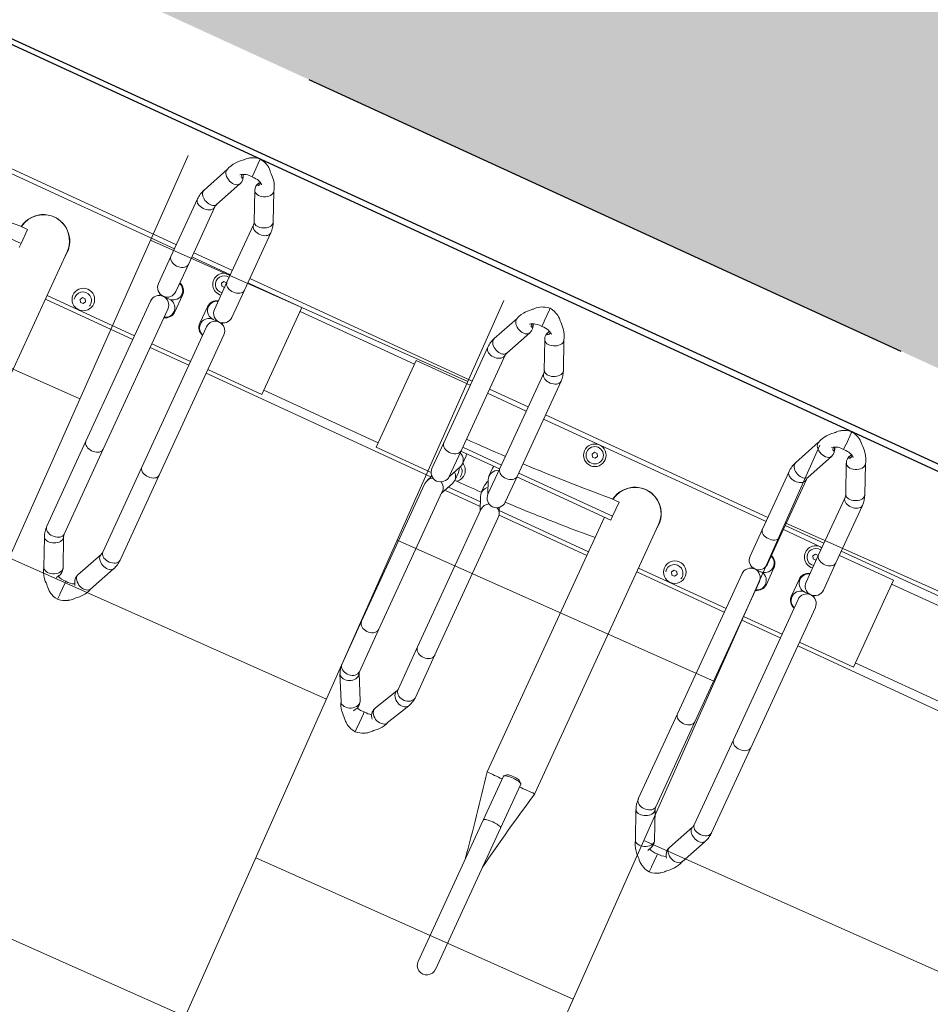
# Model space of a CAD drawing. Header units: metres. Extents: x 134157 to 138734, y 451157 to 455772.
# Tile 873 of 1056: x 136722.8 to 136723.85, y 454288.65 to 454289.78. Entities that reach past the tile are written whole.
import ezdxf

# ---------------------------------------------------------------- set-up
doc = ezdxf.new("R2010")
doc.units = ezdxf.units.M
doc.linetypes.add('HIDDEN__G5', pattern=[1.125, 0.75, -0.375])
doc.layers.add('-DR-alg-hulplijnen', color=210, linetype='Continuous', plot=False)
doc.layers.add('-DR-alg-hulplijnen kantverharding asflast nieuwe fietsstraat', color=7, linetype='Continuous', true_color=0xff9429, plot=False)
doc.layers.add('-DR-nw-gr-arc-beplanting grote vakken', color=7, linetype='Continuous', true_color=0xabceb2)
doc.layers.add('-DR-nw-gr-arc-gras', color=7, linetype='Continuous', true_color=0xb5d5a4)
for name, color, linetype in [('-DR-nw-inr-fietsparkeren Tulip Traverse', 2, 'Continuous'), ('-DR-nw-vh-band 10x20 ob', 2, 'HIDDEN__G5'), ('-DR-nw-vh-kantverharding', 3, 'Continuous'), ('VELOPA-FIG15', 1, 'Continuous'), ('VELOPA-FIG25', 1, 'Continuous')]:
    doc.layers.add(name, color=color, linetype=linetype)
doc.layers.add('-DR-nw-vh-arc-asfalt fietsstraat rood', color=7, linetype='Continuous', lineweight=9, true_color=0xdfbfc7)
doc.layers.add('-DR-nw-vh-arc-tegels 300x300x45', color=253, linetype='Continuous', lineweight=9)
pattern_1 = [(115.335625, (136419.71802, 453326.2367), (-0.223681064, -0.105903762), [0.06, -0.187485]), (205.335625, (136419.71802, 453326.2367), (0.105903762, -0.223681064), [0.06, -0.187485])]

# ---------------------------------------------------------------- blocks, each defined once
blk = doc.blocks.new('Tulip Traverse voetplaat eenzijdig')
at = {"layer": '-DR-alg-hulplijnen', "ltscale": 30}
blk.add_lwpolyline([(3000, -1735), (3000, 190), (0, 190), (0, -1735)], close=True, dxfattribs=at)
at = {"layer": 'VELOPA-FIG15', "color": 252, "linetype": 'Continuous', "lineweight": 9}
for p, q in [((1572.5, 50), (1427.5, 50)), ((2322.5, 50), (2177.5, 50)), ((1572.5, -50), (1427.5, -50)), ((2322.5, -50), (2177.5, -50))]:
    blk.add_line(p, q, dxfattribs=at)
at = {"layer": 'VELOPA-FIG15', "color": 252, "linetype": 'Continuous', "lineweight": 9, "flags": 128}
for points in [[(1288.7, 121.5), (1288.4, 120.9), (1287.6, 119.9), (1286.5, 119.2), (1285.2, 118.6), (1283.6, 118.3), (1281.9, 118.2), (1280.1, 118.4), (1278.2, 118.8), (1276.3, 119.4), (1274.5, 120.2), (1272.9, 121.3), (1271.4, 122.4), (1270.2, 123.7), (1269.2, 125.1), (1268.6, 126.4), (1268.2, 127.8), (1268.2, 129.1), (1268.6, 130.3)], [(1336.3, 121.5), (1336.6, 120.9), (1337.4, 119.9), (1338.5, 119.2), (1339.8, 118.6), (1341.4, 118.3), (1343.1, 118.2), (1344.9, 118.4), (1346.8, 118.8), (1348.7, 119.4), (1350.5, 120.2), (1352.1, 121.3), (1353.6, 122.4), (1354.8, 123.7), (1355.8, 125.1), (1356.4, 126.4), (1356.8, 127.8), (1356.8, 129.1), (1356.4, 130.3)], [(2038.7, 121.5), (2038.4, 120.9), (2037.6, 119.9), (2036.5, 119.2), (2035.2, 118.6), (2033.6, 118.3), (2031.9, 118.2), (2030.1, 118.4), (2028.2, 118.8), (2026.3, 119.4), (2024.5, 120.2), (2022.9, 121.3), (2021.4, 122.4), (2020.2, 123.7), (2019.2, 125.1), (2018.6, 126.4), (2018.2, 127.8), (2018.2, 129.1), (2018.6, 130.3)], [(2086.3, 121.5), (2086.6, 120.9), (2087.4, 119.9), (2088.5, 119.2), (2089.8, 118.6), (2091.4, 118.3), (2093.1, 118.2), (2094.9, 118.4), (2096.8, 118.8), (2098.7, 119.4), (2100.5, 120.2), (2102.1, 121.3), (2103.6, 122.4), (2104.8, 123.7), (2105.8, 125.1), (2106.4, 126.4), (2106.8, 127.8), (2106.8, 129.1), (2106.4, 130.3)], [(1288, 118.1), (1287.8, 116.8), (1287.3, 115.5), (1286.4, 114.4), (1285.3, 113.3), (1283.9, 112.4), (1282.2, 111.7), (1280.4, 111.2), (1278.5, 110.9), (1276.5, 110.9), (1274.6, 111), (1272.7, 111.4), (1270.9, 112.1), (1269.4, 112.9), (1268.1, 113.8), (1267.1, 115), (1266.4, 116.2), (1266, 117.4), (1266, 118.1)], [(1337, 118.1), (1337.2, 116.8), (1337.7, 115.5), (1338.6, 114.4), (1339.7, 113.3), (1341.1, 112.4), (1342.8, 111.7), (1344.6, 111.2), (1346.5, 110.9), (1348.5, 110.9), (1350.4, 111), (1352.3, 111.4), (1354.1, 112.1), (1355.6, 112.9), (1356.9, 113.8), (1357.9, 115), (1358.6, 116.2), (1359, 117.4), (1359, 118.1)], [(1663.7, 106), (1663.4, 105.5), (1662.6, 104.5), (1661.5, 103.7), (1660.2, 103.1), (1658.6, 102.8), (1656.9, 102.7), (1655.1, 102.8), (1653.2, 103.2), (1651.3, 103.8), (1649.5, 104.7), (1647.9, 105.7), (1646.4, 106.9), (1645.2, 108.2), (1644.2, 109.6), (1643.6, 111), (1643.2, 112.4), (1643.2, 113.7), (1643.6, 114.9), (1643.6, 115)], [(1711.3, 106), (1711.6, 105.5), (1712.4, 104.5), (1713.5, 103.7), (1714.8, 103.1), (1716.4, 102.8), (1718.1, 102.7), (1719.9, 102.8), (1721.8, 103.2), (1723.7, 103.8), (1725.5, 104.7), (1727.1, 105.7), (1728.6, 106.9), (1729.8, 108.2), (1730.8, 109.6), (1731.4, 111), (1731.8, 112.4), (1731.8, 113.7), (1731.4, 114.9), (1731.4, 115)], [(2038, 118.1), (2037.8, 116.8), (2037.3, 115.5), (2036.4, 114.4), (2035.3, 113.3), (2033.9, 112.4), (2032.2, 111.7), (2030.4, 111.2), (2028.5, 110.9), (2026.5, 110.9), (2024.6, 111), (2022.7, 111.4), (2020.9, 112.1), (2019.4, 112.9), (2018.1, 113.8), (2017.1, 115), (2016.4, 116.2), (2016, 117.4), (2016, 118.1)], [(2087, 118.1), (2087.2, 116.8), (2087.7, 115.5), (2088.6, 114.4), (2089.7, 113.3), (2091.1, 112.4), (2092.8, 111.7), (2094.6, 111.2), (2096.5, 110.9), (2098.5, 110.9), (2100.4, 111), (2102.3, 111.4), (2104.1, 112.1), (2105.6, 112.9), (2106.9, 113.8), (2107.9, 115), (2108.6, 116.2), (2109, 117.4), (2109, 118.1)], [(1663, 102.9), (1662.8, 101.6), (1662.3, 100.3), (1661.4, 99.1), (1660.3, 98), (1658.9, 97.1), (1657.2, 96.4), (1655.4, 95.8), (1653.5, 95.5), (1651.5, 95.5), (1649.6, 95.7), (1647.7, 96.1), (1645.9, 96.7), (1644.4, 97.5), (1643.1, 98.5), (1642.1, 99.7), (1641.4, 100.9), (1641, 102.2), (1641, 102.9)], [(1712, 102.9), (1712.2, 101.6), (1712.7, 100.3), (1713.6, 99.1), (1714.7, 98), (1716.1, 97.1), (1717.8, 96.4), (1719.6, 95.8), (1721.5, 95.5), (1723.5, 95.5), (1725.4, 95.7), (1727.3, 96.1), (1729.1, 96.7), (1730.6, 97.5), (1731.9, 98.5), (1732.9, 99.7), (1733.6, 100.9), (1734, 102.2), (1734, 102.9)], [(1288, 45.1), (1287.8, 43.9), (1287.3, 42.6), (1286.4, 41.4), (1285.3, 40.4), (1283.9, 39.5), (1282.2, 38.8), (1280.4, 38.3), (1278.5, 38), (1276.5, 37.9), (1274.6, 38.1), (1272.7, 38.5), (1270.9, 39.1), (1269.4, 39.9), (1268.1, 40.9), (1267.1, 42), (1266.4, 43.2), (1266, 44.5), (1266, 45.1)], [(1337, 45.1), (1337.2, 43.9), (1337.7, 42.6), (1338.6, 41.4), (1339.7, 40.4), (1341.1, 39.5), (1342.8, 38.8), (1344.6, 38.3), (1346.5, 38), (1348.5, 37.9), (1350.4, 38.1), (1352.3, 38.5), (1354.1, 39.1), (1355.6, 39.9), (1356.9, 40.9), (1357.9, 42), (1358.6, 43.2), (1359, 44.5), (1359, 45.1)], [(2038, 45.1), (2037.8, 43.9), (2037.3, 42.6), (2036.4, 41.4), (2035.3, 40.4), (2033.9, 39.5), (2032.2, 38.8), (2030.4, 38.3), (2028.5, 38), (2026.5, 37.9), (2024.6, 38.1), (2022.7, 38.5), (2020.9, 39.1), (2019.4, 39.9), (2018.1, 40.9), (2017.1, 42), (2016.4, 43.2), (2016, 44.5), (2016, 45.1)], [(2087, 45.1), (2087.2, 43.9), (2087.7, 42.6), (2088.6, 41.4), (2089.7, 40.4), (2091.1, 39.5), (2092.8, 38.8), (2094.6, 38.3), (2096.5, 38), (2098.5, 37.9), (2100.4, 38.1), (2102.3, 38.5), (2104.1, 39.1), (2105.6, 39.9), (2106.9, 40.9), (2107.9, 42), (2108.6, 43.2), (2109, 44.5), (2109, 45.1)], [(1663, -18.1), (1662.8, -19.4), (1662.3, -20.7), (1661.4, -21.9), (1660.3, -23), (1658.9, -23.9), (1657.2, -24.6), (1655.4, -25.2), (1653.5, -25.5), (1651.5, -25.5), (1649.6, -25.3), (1647.7, -24.9), (1645.9, -24.3), (1644.4, -23.5), (1643.1, -22.5), (1642.1, -21.3), (1641.4, -20.1), (1641, -18.8), (1641, -18.1)], [(1712, -18.1), (1712.2, -19.4), (1712.7, -20.7), (1713.6, -21.9), (1714.7, -23), (1716.1, -23.9), (1717.8, -24.6), (1719.6, -25.2), (1721.5, -25.5), (1723.5, -25.5), (1725.4, -25.3), (1727.3, -24.9), (1729.1, -24.3), (1730.6, -23.5), (1731.9, -22.5), (1732.9, -21.3), (1733.6, -20.1), (1734, -18.8), (1734, -18.1)], [(1288, -189), (1287.8, -190.3), (1287.3, -191.6), (1286.4, -192.7), (1285.3, -193.8), (1283.9, -194.7), (1282.2, -195.4), (1280.4, -196), (1278.5, -196.3), (1276.5, -196.3), (1274.6, -196.1), (1272.7, -195.7), (1270.9, -195.1), (1269.4, -194.3), (1268.1, -193.3), (1267.1, -192.2), (1266.4, -190.9), (1266, -189.6), (1266, -189)], [(1337, -189), (1337.2, -190.3), (1337.7, -191.6), (1338.6, -192.7), (1339.7, -193.8), (1341.1, -194.7), (1342.8, -195.4), (1344.6, -196), (1346.5, -196.3), (1348.5, -196.3), (1350.4, -196.1), (1352.3, -195.7), (1354.1, -195.1), (1355.6, -194.3), (1356.9, -193.3), (1357.9, -192.2), (1358.6, -190.9), (1359, -189.6), (1359, -189)], [(2038, -189), (2037.8, -190.3), (2037.3, -191.6), (2036.4, -192.7), (2035.3, -193.8), (2033.9, -194.7), (2032.2, -195.4), (2030.4, -196), (2028.5, -196.3), (2026.5, -196.3), (2024.6, -196.1), (2022.7, -195.7), (2020.9, -195.1), (2019.4, -194.3), (2018.1, -193.3), (2017.1, -192.2), (2016.4, -190.9), (2016, -189.6), (2016, -189)], [(2087, -189), (2087.2, -190.3), (2087.7, -191.6), (2088.6, -192.7), (2089.7, -193.8), (2091.1, -194.7), (2092.8, -195.4), (2094.6, -196), (2096.5, -196.3), (2098.5, -196.3), (2100.4, -196.1), (2102.3, -195.7), (2104.1, -195.1), (2105.6, -194.3), (2106.9, -193.3), (2107.9, -192.2), (2108.6, -190.9), (2109, -189.6), (2109, -189)], [(1663, -244.2), (1662.8, -245.7), (1662.3, -247.1), (1661.4, -248.5), (1660.3, -249.7), (1658.9, -250.7), (1657.2, -251.6), (1655.4, -252.1), (1653.5, -252.5), (1651.5, -252.5), (1649.6, -252.3), (1647.7, -251.9), (1645.9, -251.2), (1644.4, -250.2), (1643.1, -249.1), (1642.1, -247.8), (1641.4, -246.4), (1641, -244.9), (1641, -244.2)], [(1712, -244.2), (1712.2, -245.7), (1712.7, -247.1), (1713.6, -248.5), (1714.7, -249.7), (1716.1, -250.7), (1717.8, -251.6), (1719.6, -252.1), (1721.5, -252.5), (1723.5, -252.5), (1725.4, -252.3), (1727.3, -251.9), (1729.1, -251.2), (1730.6, -250.2), (1731.9, -249.1), (1732.9, -247.8), (1733.6, -246.4), (1734, -244.9), (1734, -244.2)], [(1288, -296.7), (1287.8, -298.1), (1287.3, -299.3), (1286.4, -300.5), (1285.3, -301.6), (1283.9, -302.5), (1282.2, -303.2), (1280.4, -303.7), (1278.5, -304), (1276.5, -304.1), (1274.6, -303.9), (1272.7, -303.5), (1270.9, -302.9), (1269.4, -302.1), (1268.1, -301.1), (1267.1, -299.9), (1266.4, -298.7), (1266, -297.4), (1266, -296.7)], [(1289.1, -301.9), (1288.9, -303.2), (1288.4, -304.6), (1287.6, -306), (1286.5, -307.3), (1285.2, -308.6), (1283.6, -309.7), (1281.9, -310.6), (1280.1, -311.4), (1278.2, -311.9), (1276.3, -312.1), (1274.5, -312.2), (1272.9, -312), (1271.4, -311.5), (1270.2, -310.8), (1269.2, -309.9), (1268.6, -308.9)], [(1288.7, -300), (1288.9, -300.6), (1289.1, -301.9)], [(1336.3, -300), (1336.1, -300.6), (1335.9, -301.9)], [(1335.9, -301.9), (1336.1, -303.2), (1336.6, -304.6), (1337.4, -306), (1338.5, -307.3), (1339.8, -308.6), (1341.4, -309.7), (1343.1, -310.6), (1344.9, -311.4), (1346.8, -311.9), (1348.7, -312.1), (1350.5, -312.2), (1352.1, -312), (1353.6, -311.5), (1354.8, -310.8), (1355.8, -309.9), (1356.4, -308.9)], [(1337, -296.7), (1337.2, -298.1), (1337.7, -299.3), (1338.6, -300.5), (1339.7, -301.6), (1341.1, -302.5), (1342.8, -303.2), (1344.6, -303.7), (1346.5, -304), (1348.5, -304.1), (1350.4, -303.9), (1352.3, -303.5), (1354.1, -302.9), (1355.6, -302.1), (1356.9, -301.1), (1357.9, -299.9), (1358.6, -298.7), (1359, -297.4), (1359, -296.7)], [(1663, -298.2), (1662.8, -299.7), (1662.3, -301.2), (1661.4, -302.5), (1660.3, -303.7), (1658.9, -304.8), (1657.2, -305.6), (1655.4, -306.2), (1653.5, -306.5), (1651.5, -306.6), (1649.6, -306.4), (1647.7, -305.9), (1645.9, -305.2), (1644.4, -304.3), (1643.1, -303.1), (1642.1, -301.8), (1641.4, -300.4), (1641, -299), (1641, -298.2)], [(1664.1, -302.7), (1663.9, -304.2), (1663.4, -305.8), (1662.6, -307.3), (1661.5, -308.7), (1660.2, -310.1), (1658.6, -311.2), (1656.9, -312.2), (1655.1, -312.9), (1653.2, -313.4), (1651.3, -313.6), (1649.5, -313.5), (1647.9, -313.1), (1646.4, -312.5), (1645.2, -311.6), (1644.2, -310.6), (1643.8, -309.9)], [(1663.5, -300), (1663.9, -301.2), (1664.1, -302.7)], [(1711.5, -300), (1711.1, -301.2), (1710.9, -302.7)], [(1710.9, -302.7), (1711.1, -304.2), (1711.6, -305.8), (1712.4, -307.3), (1713.5, -308.7), (1714.8, -310.1), (1716.4, -311.2), (1718.1, -312.2), (1719.9, -312.9), (1721.8, -313.4), (1723.7, -313.6), (1725.5, -313.5), (1727.1, -313.1), (1728.6, -312.5), (1729.8, -311.6), (1730.8, -310.6), (1731.2, -309.9)], [(1712, -298.2), (1712.2, -299.7), (1712.7, -301.2), (1713.6, -302.5), (1714.7, -303.7), (1716.1, -304.8), (1717.8, -305.6), (1719.6, -306.2), (1721.5, -306.5), (1723.5, -306.6), (1725.4, -306.4), (1727.3, -305.9), (1729.1, -305.2), (1730.6, -304.3), (1731.9, -303.1), (1732.9, -301.8), (1733.6, -300.4), (1734, -299), (1734, -298.2)], [(2038, -296.7), (2037.8, -298.1), (2037.3, -299.3), (2036.4, -300.5), (2035.3, -301.6), (2033.9, -302.5), (2032.2, -303.2), (2030.4, -303.7), (2028.5, -304), (2026.5, -304.1), (2024.6, -303.9), (2022.7, -303.5), (2020.9, -302.9), (2019.4, -302.1), (2018.1, -301.1), (2017.1, -299.9), (2016.4, -298.7), (2016, -297.4), (2016, -296.7)], [(2039.1, -301.9), (2038.9, -303.2), (2038.4, -304.6), (2037.6, -306), (2036.5, -307.3), (2035.2, -308.6), (2033.6, -309.7), (2031.9, -310.6), (2030.1, -311.4), (2028.2, -311.9), (2026.3, -312.1), (2024.5, -312.2), (2022.9, -312), (2021.4, -311.5), (2020.2, -310.8), (2019.2, -309.9), (2018.6, -308.9)], [(2038.7, -300), (2038.9, -300.6), (2039.1, -301.9)], [(2086.3, -300), (2086.1, -300.6), (2085.9, -301.9)], [(2085.9, -301.9), (2086.1, -303.2), (2086.6, -304.6), (2087.4, -306), (2088.5, -307.3), (2089.8, -308.6), (2091.4, -309.7), (2093.1, -310.6), (2094.9, -311.4), (2096.8, -311.9), (2098.7, -312.1), (2100.5, -312.2), (2102.1, -312), (2103.6, -311.5), (2104.8, -310.8), (2105.8, -309.9), (2106.4, -308.9)], [(2087, -296.7), (2087.2, -298.1), (2087.7, -299.3), (2088.6, -300.5), (2089.7, -301.6), (2091.1, -302.5), (2092.8, -303.2), (2094.6, -303.7), (2096.5, -304), (2098.5, -304.1), (2100.4, -303.9), (2102.3, -303.5), (2104.1, -302.9), (2105.6, -302.1), (2106.9, -301.1), (2107.9, -299.9), (2108.6, -298.7), (2109, -297.4), (2109, -296.7)], [(1875, -390.9), (1873, -391), (1871.1, -391.1), (1869.4, -391.3), (1867.8, -391.6), (1866.4, -391.9), (1865.3, -392.3), (1864.5, -392.8), (1864.1, -393.2), (1864, -393.6)], [(1886, -393.6), (1885.9, -393.2), (1885.5, -392.8), (1884.7, -392.3), (1883.6, -391.9), (1882.2, -391.6), (1880.6, -391.3), (1878.9, -391.1), (1877, -391), (1875, -390.9)]]:
    blk.add_lwpolyline(points, dxfattribs=at)
at = {"layer": 'VELOPA-FIG25', "color": 252, "linetype": 'Continuous', "lineweight": 9}
for p, q in [((1312.5, 188.4), (1312.5, 190)), ((1312.5, 188), (1312.5, 188.4)), ((1312.5, 174), (1312.5, 188)), ((2062.5, 188.4), (2062.5, 190)), ((2062.5, 188), (2062.5, 188.4)), ((2062.5, 174), (2062.5, 188)), ((1312.5, 174), (1312.5, 173.7)), ((1312.5, 173.7), (1312.5, 167.5)), ((1687.5, 172), (1687.5, 173.7)), ((1687.5, 171.6), (1687.5, 172)), ((1687.5, 157.2), (1687.5, 171.6)), ((2062.5, 174), (2062.5, 173.7)), ((2062.5, 173.7), (2062.5, 167.5)), ((1282.8, 163), (1268.6, 130.3)), ((1356.4, 130.3), (1342.2, 163)), ((2032.8, 163), (2018.6, 130.3)), ((2106.4, 130.3), (2092.2, 163)), ((1288.7, 121.5), (1303.1, 154.4)), ((1321.9, 154.4), (1336.3, 121.5)), ((1687.5, 157.2), (1687.5, 156.9)), ((1687.5, 156.9), (1687.5, 150.7)), ((2038.7, 121.5), (2053.1, 154.4)), ((2071.9, 154.4), (2086.3, 121.5)), ((1657.9, 147), (1643.6, 115)), ((1663.7, 106), (1678, 138.2)), ((1697, 138.2), (1711.3, 106)), ((1731.4, 115), (1717.1, 147)), ((1266, 118.1), (1266, 45.1)), ((1288, 45.1), (1288, 118.1)), ((1337, 118.1), (1337, 45.1)), ((1359, 45.1), (1359, 118.1)), ((2016, 118.1), (2016, 45.1)), ((2038, 45.1), (2038, 118.1)), ((2087, 118.1), (2087, 45.1)), ((2109, 45.1), (2109, 118.1)), ((1641, 102.9), (1641, -18.1)), ((1663, -18.1), (1663, 102.9)), ((1712, 102.9), (1712, -18.1)), ((1734, -18.1), (1734, 102.9)), ((1266, 60), (984, 60)), ((1337, 60), (1288, 60)), ((1641, 60), (1359, 60)), ((1712, 60), (1663, 60)), ((2016, 60), (1734, 60)), ((2087, 60), (2038, 60)), ((2391, 60), (2109, 60)), ((1266, 54.7), (984, 54.7)), ((1337, 54.7), (1288, 54.7)), ((1427.5, 54.7), (1359, 54.7)), ((1427.5, -55.3), (1427.5, 54.7)), ((1641, 54.7), (1572.5, 54.7)), ((1572.5, 54.7), (1572.5, -55.3)), ((1712, 54.7), (1663, 54.7)), ((2016, 54.7), (1734, 54.7)), ((2087, 54.7), (2038, 54.7)), ((2177.5, 54.7), (2109, 54.7)), ((2177.5, -55.3), (2177.5, 54.7)), ((1266, 45.1), (1266, 10.8)), ((1288, 10.8), (1288, 45.1)), ((1331.5, 41.5), (1333.3, 44.5)), ((1333.3, 38.5), (1331.5, 41.5)), ((1333.3, 44.5), (1336.7, 44.5)), ((1336.7, 38.5), (1333.3, 38.5)), ((1336.7, 44.5), (1337, 44)), ((1337, 39), (1336.7, 38.5)), ((1337, 45.1), (1337, 10.8)), ((1359, 10.8), (1359, 45.1)), ((1801.5, 41.5), (1803.3, 44.5)), ((1803.3, 38.5), (1801.5, 41.5)), ((1803.3, 44.5), (1806.7, 44.5)), ((1806.7, 38.5), (1803.3, 38.5)), ((1806.7, 44.5), (1808.5, 41.5)), ((1808.5, 41.5), (1806.7, 38.5)), ((2016, 45.1), (2016, 10.8)), ((2038, 10.8), (2038, 45.1)), ((2081.5, 41.5), (2083.3, 44.5)), ((2083.3, 38.5), (2081.5, 41.5)), ((2083.3, 44.5), (2086.7, 44.5)), ((2086.7, 38.5), (2083.3, 38.5)), ((2086.7, 44.5), (2087, 44)), ((2087, 39), (2086.7, 38.5)), ((2087, 45.1), (2087, 10.8)), ((2109, 10.8), (2109, 45.1)), ((1093, 4.2), (1103, 4.2)), ((1103, -13.7), (1103, 4.2)), ((1272.7, 0.6), (1272.7, -1.1)), ((1296.7, -10.8), (1296.7, 10.2)), ((1328.3, 10.2), (1328.3, -10.8)), ((1352.3, -1.1), (1352.3, 0.6)), ((1843, 4.2), (1853, 4.2)), ((1853, -13.7), (1853, 4.2)), ((2022.7, 0.6), (2022.7, -1.1)), ((2046.6, -10.8), (2046.6, 10.2)), ((2078.4, 10.2), (2078.4, -10.8)), ((2102.3, -1.1), (2102.3, 0.6)), ((1155.1, -341.2), (1155.1, -0.1)), ((1266, -11.3), (1266, -189)), ((1277, -0.3), (1284.5, -0.3)), ((1284.7, -0.3), (1284.5, -0.3)), ((1288, -189), (1288, -11.3)), ((1337, -11.3), (1337, -189)), ((1340.5, -0.3), (1340.3, -0.3)), ((1340.5, -0.3), (1348, -0.3)), ((1359, -189), (1359, -11.3)), ((1905.1, -341.2), (1905.1, -0.1)), ((2016, -11.3), (2016, -189)), ((2027, -0.3), (2034.5, -0.3)), ((2034.7, -0.3), (2034.5, -0.3)), ((2038, -189), (2038, -11.3)), ((2087, -11.3), (2087, -189)), ((2090.5, -0.3), (2090.3, -0.3)), ((2090.5, -0.3), (2098, -0.3)), ((2109, -189), (2109, -11.3)), ((984, -13.7), (1103, -13.7)), ((1103, -13.7), (1103, -18.6)), ((1641, -18.1), (1641, -50.6)), ((1663, -13.7), (1712, -13.7)), ((1663, -50.6), (1663, -18.1)), ((1663, -18.6), (1712, -18.6)), ((1670.7, -31.3), (1670.7, -21.2)), ((1704.3, -21.2), (1704.3, -31.3)), ((1712, -18.1), (1712, -50.6)), ((1734, -13.7), (1853, -13.7)), ((1734, -50.6), (1734, -18.1)), ((1734, -18.6), (1853, -18.6)), ((1844.9, -18.6), (1844.9, -341.1)), ((1853, -13.7), (1853, -18.6)), ((1191.5, -43.5), (1193.3, -40.5)), ((1193.3, -46.5), (1191.5, -43.5)), ((1193.3, -40.5), (1196.7, -40.5)), ((1196.7, -40.5), (1198.5, -43.5)), ((1198.5, -43.5), (1196.7, -46.5)), ((1663, -51.2), (1669.8, -35.5)), ((1670.7, -52.2), (1670.7, -42.1)), ((1704.3, -42.1), (1704.3, -52.2)), ((1705.2, -35.5), (1712, -51.2)), ((1844.9, -44.5), (1843, -44.5)), ((1941.5, -43.5), (1943.3, -40.5)), ((1943.3, -46.5), (1941.5, -43.5)), ((1943.3, -40.5), (1946.7, -40.5)), ((1946.7, -40.5), (1948.5, -43.5)), ((1948.5, -43.5), (1946.7, -46.5)), ((1155.1, -55.3), (1266, -55.3)), ((1196.7, -46.5), (1193.3, -46.5)), ((1288, -55.3), (1337, -55.3)), ((1359, -55.3), (1427.5, -55.3)), ((1572.5, -55.3), (1642, -55.3)), ((1663, -72.1), (1669.8, -56.4)), ((1705.2, -56.4), (1712, -72.1)), ((1905.1, -55.3), (2016, -55.3)), ((1946.7, -46.5), (1943.3, -46.5)), ((2038, -55.3), (2087, -55.3)), ((2109, -55.3), (2177.5, -55.3)), ((1266, -60), (1155.1, -60)), ((1337, -60), (1288, -60)), ((1644, -60), (1359, -60)), ((1644.8, -58.9), (1641.9, -65.6)), ((1709.9, -67.3), (1665.1, -67.3)), ((1707.8, -62.4), (1667.2, -62.4)), ((1733.1, -65.6), (1730.2, -58.9)), ((1844.9, -62.4), (1731.7, -62.4)), ((1844.9, -67.3), (1733.7, -67.3)), ((2016, -60), (1905.1, -60)), ((2087, -60), (2038, -60)), ((2394, -60), (2109, -60)), ((1641, -69.9), (1641, -244.2)), ((1663, -244.2), (1663, -69.9)), ((1712, -69.9), (1712, -244.2)), ((1734, -244.2), (1734, -69.9)), ((1266, -189), (1266, -296.7)), ((1288, -296.7), (1288, -189)), ((1337, -189), (1337, -296.7)), ((1359, -296.7), (1359, -189)), ((2016, -189), (2016, -296.7)), ((2038, -296.7), (2038, -189)), ((2087, -189), (2087, -296.7)), ((2109, -296.7), (2109, -189)), ((1641, -244.2), (1641, -298.2)), ((1663, -298.2), (1663, -244.2)), ((1712, -244.2), (1712, -298.2)), ((1734, -298.2), (1734, -244.2)), ((1303.1, -332.4), (1288.7, -300)), ((1336.3, -300), (1321.9, -332.4)), ((1677.8, -328.3), (1663.5, -300)), ((1711.5, -300), (1697.2, -328.3)), ((2053.1, -332.4), (2038.7, -300)), ((2086.3, -300), (2071.9, -332.4)), ((1268.6, -308.9), (1282.9, -341.3)), ((1342.1, -341.3), (1356.4, -308.9)), ((1643.8, -309.9), (1658.2, -338.2)), ((1716.8, -338.2), (1731.2, -309.9)), ((2018.6, -308.9), (2032.9, -341.3)), ((2092.1, -341.3), (2106.4, -308.9)), ((1678.1, -329), (1677.9, -328.4)), ((1697.1, -328.4), (1696.9, -329.1)), ((1303.2, -332.7), (1303.1, -332.4)), ((1321.9, -332.4), (1321.8, -332.7)), ((1687.5, -339.9), (1687.5, -337.9)), ((1687.5, -339.9), (1687.5, -340.3)), ((1864, -338.1), (1864, -393.6)), ((1866.8, -335.1), (1864.3, -337.4)), ((1885.7, -337.4), (1883.2, -335.1)), ((1886, -393.6), (1886, -338.1)), ((2053.2, -332.7), (2053.1, -332.4)), ((2071.9, -332.4), (2071.8, -332.7)), ((1312.5, -346.7), (1312.5, -345)), ((1312.5, -346.7), (1312.5, -347.1)), ((1312.5, -361.4), (1312.5, -347.1)), ((1687.5, -356.6), (1687.5, -340.3)), ((2062.5, -346.7), (2062.5, -345)), ((2062.5, -346.7), (2062.5, -347.1)), ((2062.5, -361.4), (2062.5, -347.1)), ((1312.5, -361.7), (1312.5, -361.4)), ((1312.5, -367.9), (1312.5, -361.7)), ((1687.5, -357), (1687.5, -356.6)), ((1687.5, -363), (1687.5, -357)), ((2062.5, -361.7), (2062.5, -361.4)), ((2062.5, -367.9), (2062.5, -361.7)), ((1864, -393.6), (1864, -572.7)), ((1886, -393.6), (1886, -572.7))]:
    blk.add_line(p, q, dxfattribs=at)
at = {"layer": 'VELOPA-FIG25', "color": 252, "linetype": 'Continuous', "lineweight": 9, "flags": 128}
for points in [[(1312.5, 190), (1309.1, 189.5), (1306.3, 188.7), (1303.8, 187.6), (1302.1, 186.7), (1301, 186.1), (1300.5, 185.7), (1299.7, 185.2), (1298.1, 183.9), (1296.5, 182.3), (1295.9, 181.5), (1295.2, 180.9), (1293.9, 179.8), (1292.5, 178.5), (1290.2, 176.1), (1288, 173.6), (1286.6, 171.5), (1285.1, 169), (1283.7, 166), (1282.6, 162.3)], [(1342.4, 162.3), (1341.3, 166), (1339.9, 169), (1338.4, 171.5), (1337, 173.6), (1334.1, 176.9), (1332.5, 178.5), (1331.1, 179.8), (1330.4, 180.4), (1329.8, 180.9), (1329.1, 181.5), (1328.5, 182.3), (1326.9, 183.9), (1325.3, 185.2), (1324.2, 186), (1323.5, 186.4), (1322.4, 187), (1320.8, 187.8), (1318.7, 188.7), (1315.9, 189.5), (1312.5, 190)], [(2062.5, 190), (2059.1, 189.5), (2056.3, 188.7), (2053.8, 187.6), (2052.1, 186.7), (2051, 186.1), (2050.5, 185.7), (2049.7, 185.2), (2048.1, 183.9), (2046.5, 182.3), (2045.9, 181.5), (2045.2, 180.9), (2043.9, 179.8), (2042.5, 178.5), (2040.2, 176.1), (2038, 173.6), (2036.6, 171.5), (2035.1, 169), (2033.7, 166), (2032.6, 162.3)], [(2092.4, 162.3), (2091.3, 166), (2089.9, 169), (2088.4, 171.5), (2087, 173.6), (2084.1, 176.9), (2082.5, 178.5), (2081.1, 179.8), (2080.4, 180.4), (2079.8, 180.9), (2079.1, 181.5), (2078.5, 182.3), (2076.9, 183.9), (2075.3, 185.2), (2074.2, 186), (2073.5, 186.4), (2072.4, 187), (2070.8, 187.8), (2068.7, 188.7), (2065.9, 189.5), (2062.5, 190)], [(1687.5, 173.7), (1684.2, 173.2), (1681.6, 172.5), (1679.7, 171.7), (1677.6, 170.8), (1676.1, 169.9), (1674.7, 168.9), (1672.8, 167.3), (1671.1, 165.5), (1670.4, 164.7), (1669.7, 164.2), (1668.2, 162.9), (1666.5, 161.2), (1663.2, 157.6), (1661.8, 155.7), (1660.3, 153.2), (1658.8, 150.1), (1657.6, 146.2)], [(1717.4, 146.2), (1716.2, 150.1), (1714.7, 153.2), (1713.2, 155.7), (1711.8, 157.6), (1708.5, 161.2), (1706.8, 162.9), (1705.3, 164.2), (1704.6, 164.7), (1703.9, 165.5), (1702.2, 167.3), (1700.3, 168.9), (1698.9, 169.9), (1697.4, 170.8), (1695.3, 171.7), (1693.4, 172.5), (1690.8, 173.2), (1687.5, 173.7)], [(1282.7, 162.3), (1282.6, 161.4), (1282.8, 159.9), (1283.3, 158.4), (1284.3, 156.9), (1285.6, 155.5), (1287.2, 154.2), (1289, 153.1), (1291, 152.2), (1293, 151.6), (1295, 151.2), (1297, 151.1), (1298.8, 151.4), (1300.4, 151.9), (1301.7, 152.6), (1302.7, 153.6), (1303.1, 154.5)], [(1301.7, 165.8), (1302.2, 164.9), (1302.7, 163.8), (1303, 162.7), (1303, 162), (1302.9, 161.5), (1302.6, 161.3), (1302.1, 161.4), (1301.5, 161.9), (1301, 162.6), (1300.8, 163.7), (1300.7, 164.7), (1300.7, 165.2)], [(1312.5, 167.4), (1315.1, 167.6), (1317.4, 167.4), (1319.3, 167.1), (1320.8, 166.7), (1323.1, 165.9), (1325, 164.8), (1325.7, 164.2), (1326.1, 163.9), (1326.2, 163.8), (1326.2, 163.9)], [(1342.3, 162.3), (1342.5, 161.4), (1342.3, 159.9), (1341.7, 158.4), (1340.7, 156.9), (1339.4, 155.5), (1337.8, 154.2), (1336, 153.1), (1334, 152.2), (1332, 151.6), (1330, 151.2), (1328, 151.1), (1326.2, 151.4), (1324.6, 151.9), (1323.3, 152.6), (1322.3, 153.6), (1321.9, 154.5)], [(1322, 162.2), (1322.1, 161.6), (1322.3, 161.4), (1322.8, 161.4), (1323.4, 161.7), (1324, 162.5), (1324.2, 163.6), (1324.3, 164.7), (1324.3, 165.2)], [(2032.7, 162.3), (2032.6, 161.4), (2032.8, 159.9), (2033.3, 158.4), (2034.3, 156.9), (2035.6, 155.5), (2037.2, 154.2), (2039, 153.1), (2041, 152.2), (2043, 151.6), (2045, 151.2), (2047, 151.1), (2048.8, 151.4), (2050.4, 151.9), (2051.7, 152.6), (2052.7, 153.6), (2053.1, 154.5)], [(2051.7, 165.8), (2052.2, 164.9), (2052.7, 163.8), (2053, 162.7), (2053, 162), (2052.9, 161.5), (2052.6, 161.3), (2052.1, 161.4), (2051.5, 161.9), (2051, 162.6), (2050.8, 163.7), (2050.7, 164.7), (2050.7, 165.2)], [(2062.5, 167.4), (2065.1, 167.6), (2067.4, 167.4), (2069.3, 167.1), (2070.8, 166.7), (2073.1, 165.9), (2075, 164.8), (2075.7, 164.2), (2076.1, 163.9), (2076.2, 163.8), (2076.2, 163.9)], [(2092.3, 162.3), (2092.5, 161.4), (2092.3, 159.9), (2091.7, 158.4), (2090.7, 156.9), (2089.4, 155.5), (2087.8, 154.2), (2086, 153.1), (2084, 152.2), (2082, 151.6), (2080, 151.2), (2078, 151.1), (2076.2, 151.4), (2074.6, 151.9), (2073.3, 152.6), (2072.3, 153.6), (2071.9, 154.5)], [(2072, 162.2), (2072.1, 161.6), (2072.3, 161.4), (2072.8, 161.4), (2073.4, 161.7), (2074, 162.5), (2074.2, 163.6), (2074.3, 164.7), (2074.3, 165.2)], [(1673.5, 147), (1673.5, 147), (1673.6, 147.1), (1674, 147.4), (1674.7, 147.9), (1675.6, 148.5), (1676.8, 149.1), (1678.2, 149.7), (1679.8, 150.1), (1681.8, 150.5), (1684.4, 150.8), (1687.5, 150.7)], [(1677, 149.2), (1677.2, 148.8), (1677.7, 147.7), (1678, 146.6), (1678, 145.8), (1677.9, 145.3), (1677.6, 145.1), (1677.1, 145.2), (1676.5, 145.6), (1676, 146.3), (1675.8, 147.3), (1675.7, 148.4), (1675.7, 148.5)], [(1687.5, 150.7), (1690.1, 150.8), (1692.4, 150.6), (1694.3, 150.4), (1695.8, 150), (1698.1, 149.2), (1700, 148.1), (1700.7, 147.6), (1701.1, 147.3), (1701.3, 147.2), (1701.3, 147.2)], [(1697, 146), (1697.1, 145.4), (1697.3, 145.1), (1697.8, 145.1), (1698.4, 145.4), (1699, 146.2), (1699.2, 147.3), (1699.3, 148.4), (1699.3, 148.5)], [(1657.7, 146.2), (1657.6, 145.2), (1657.8, 143.7), (1658.3, 142.2), (1659.3, 140.7), (1660.6, 139.3), (1662.2, 137.9), (1664, 136.8), (1666, 135.9), (1668, 135.3), (1670, 134.9), (1672, 134.9), (1673.8, 135.1), (1675.4, 135.7), (1676.7, 136.5), (1677.7, 137.5), (1678, 138.3)], [(1717.3, 146.2), (1717.5, 145.2), (1717.3, 143.7), (1716.7, 142.2), (1715.7, 140.7), (1714.4, 139.3), (1712.8, 137.9), (1711, 136.8), (1709, 135.9), (1707, 135.3), (1705, 134.9), (1703, 134.9), (1701.2, 135.1), (1699.6, 135.7), (1698.3, 136.5), (1697.3, 137.5), (1697, 138.3)], [(1670.6, -21.2), (1670.7, -21.1), (1670.2, -18.6)], [(1704.4, -21.2), (1704.3, -21.1), (1704.8, -18.6)], [(1669.1, -37), (1670.1, -38.6), (1670.6, -42.1)], [(1705.9, -37), (1704.9, -38.6), (1704.4, -42.1)], [(1644.1, -60.4), (1643.9, -59.5), (1643.7, -57.8)], [(1678.5, -331.1), (1678.3, -329.5), (1677.8, -328.3)], [(1696.6, -331.1), (1696.8, -329.5), (1697.2, -328.3)], [(1283, -341.3), (1283.3, -342), (1284.3, -343.1), (1285.6, -343.9), (1287.2, -344.4), (1289, -344.6), (1291, -344.6), (1293, -344.2), (1295, -343.6), (1297, -342.7), (1298.8, -341.5), (1300.4, -340.2), (1301.7, -338.8), (1302.7, -337.3), (1303.3, -335.8), (1303.5, -334.3)], [(1303.5, -334.3), (1303.3, -332.9), (1303, -332.4)], [(1321.7, -333.1), (1321.2, -335), (1321, -337.3), (1321.3, -339.4), (1321.8, -341.1), (1322.9, -343.5), (1323.4, -344.3), (1323.8, -344.9), (1324, -345.3), (1324, -345.3)], [(1321.6, -334.3), (1321.8, -332.9), (1322, -332.4)], [(1342, -341.3), (1341.7, -342), (1340.7, -343.1), (1339.4, -343.9), (1337.8, -344.4), (1336, -344.6), (1334, -344.6), (1332, -344.2), (1330, -343.6), (1328, -342.7), (1326.2, -341.5), (1324.6, -340.2), (1323.3, -338.8), (1322.3, -337.3), (1321.8, -335.8), (1321.6, -334.3)], [(1658.1, -338), (1658.8, -340.4), (1660.2, -343.1), (1661.5, -345.1), (1662.6, -346.5), (1663.6, -347.8), (1665, -349.4), (1666.7, -351), (1668.5, -352.6), (1670, -354.2), (1671.3, -355.6), (1672.5, -356.8), (1673.4, -357.5), (1674.3, -358.2), (1675.6, -359.1), (1677.5, -360.2), (1679.4, -361), (1681.6, -361.8), (1684.4, -362.5), (1687.5, -363)], [(1658.2, -338.2), (1658.3, -338.5), (1659.3, -339.8), (1660.6, -340.8), (1662.2, -341.5), (1664, -341.9), (1666, -341.9), (1668, -341.6), (1670, -341), (1672, -340.2), (1673.8, -339), (1675.4, -337.6), (1676.7, -336.1), (1677.7, -334.4), (1678.3, -332.7), (1678.5, -331.1)], [(1676.9, -339.6), (1676.6, -340.1), (1676, -341.1), (1675.8, -341.8), (1675.7, -342), (1675.7, -341.8), (1675.8, -341.3), (1675.8, -340.6)], [(1687.5, -363), (1690.4, -362.6), (1693, -361.9), (1695.1, -361.2), (1696.9, -360.4), (1698.8, -359.4), (1700.2, -358.6), (1701.2, -357.9), (1703.6, -355.8), (1705.4, -353.8), (1706.2, -352.9), (1707.2, -352), (1708.4, -351), (1709.7, -349.7), (1711.4, -347.8), (1713.5, -345.1), (1715, -342.8), (1716.3, -340.1), (1717, -338)], [(1716.8, -338.2), (1716.7, -338.5), (1715.7, -339.8), (1714.4, -340.8), (1712.8, -341.5), (1711, -341.9), (1709, -341.9), (1707, -341.6), (1705, -341), (1703, -340.2), (1701.2, -339), (1699.6, -337.6), (1698.3, -336.1), (1697.3, -334.4), (1696.8, -332.7), (1696.6, -331.1)], [(1875, -335.4), (1873, -335.4), (1871.1, -335.6), (1869.4, -335.8), (1867.8, -336.1), (1866.4, -336.4), (1865.3, -336.8), (1864.5, -337.2), (1864.1, -337.7), (1864, -338.1)], [(1866.8, -335.1), (1866.9, -335), (1867.6, -334.6), (1868.7, -334.3), (1870, -334), (1871.5, -333.8), (1873.2, -333.6), (1875, -333.6)], [(1875, -333.6), (1876.8, -333.6), (1878.5, -333.8), (1880, -334), (1881.3, -334.3), (1882.4, -334.6), (1883.1, -335), (1883.2, -335.1)], [(1886, -338.1), (1885.9, -337.7), (1885.5, -337.2), (1884.7, -336.8), (1883.6, -336.4), (1882.2, -336.1), (1880.6, -335.8), (1878.9, -335.6), (1877, -335.4), (1875, -335.4)], [(2033, -341.3), (2033.3, -342), (2034.3, -343.1), (2035.6, -343.9), (2037.2, -344.4), (2039, -344.6), (2041, -344.6), (2043, -344.2), (2045, -343.6), (2047, -342.7), (2048.8, -341.5), (2050.4, -340.2), (2051.7, -338.8), (2052.7, -337.3), (2053.3, -335.8), (2053.5, -334.3)], [(2053.5, -334.3), (2053.3, -332.9), (2053, -332.4)], [(2071.7, -333.1), (2071.2, -335), (2071, -337.3), (2071.3, -339.4), (2071.8, -341.1), (2072.9, -343.5), (2073.4, -344.3), (2073.8, -344.9), (2074, -345.3), (2074, -345.3)], [(2071.6, -334.3), (2071.8, -332.9), (2072, -332.4)], [(2092, -341.3), (2091.7, -342), (2090.7, -343.1), (2089.4, -343.9), (2087.8, -344.4), (2086, -344.6), (2084, -344.6), (2082, -344.2), (2080, -343.6), (2078, -342.7), (2076.2, -341.5), (2074.6, -340.2), (2073.3, -338.8), (2072.3, -337.3), (2071.8, -335.8), (2071.6, -334.3)], [(1282.9, -341.1), (1283.7, -344), (1285.1, -347), (1286.6, -349.5), (1287.9, -351.4), (1290.9, -354.8), (1292.5, -356.4), (1294, -357.7), (1294.6, -358.3), (1295.2, -358.8), (1295.8, -359.4), (1296.5, -360.2), (1298.1, -361.8), (1299.7, -363.1), (1300.8, -363.9), (1301.5, -364.3), (1302.6, -364.9), (1304.2, -365.7), (1306.3, -366.6), (1309.1, -367.4), (1312.5, -367.9)], [(1302.3, -342.7), (1302.2, -342.9), (1301.6, -343.9), (1301, -345.1), (1300.8, -345.9), (1300.7, -346.2), (1300.7, -346.2)], [(1312.5, -367.9), (1315.9, -367.4), (1318.7, -366.6), (1321.2, -365.5), (1322.9, -364.7), (1324, -364), (1324.5, -363.6), (1325.3, -363.1), (1326.9, -361.8), (1328.5, -360.2), (1329.2, -359.4), (1329.8, -358.8), (1330.4, -358.3), (1331, -357.7), (1332.5, -356.4), (1334.1, -354.8), (1337.1, -351.4), (1338.5, -349.5), (1339.9, -347), (1341.3, -344), (1342.1, -341.1)], [(2032.9, -341.1), (2033.7, -344), (2035.1, -347), (2036.6, -349.5), (2037.9, -351.4), (2040.9, -354.8), (2042.5, -356.4), (2044, -357.7), (2044.6, -358.3), (2045.2, -358.8), (2045.8, -359.4), (2046.5, -360.2), (2048.1, -361.8), (2049.7, -363.1), (2050.8, -363.9), (2051.5, -364.3), (2052.6, -364.9), (2054.2, -365.7), (2056.3, -366.6), (2059.1, -367.4), (2062.5, -367.9)], [(2052.3, -342.7), (2052.2, -342.9), (2051.6, -343.9), (2051, -345.1), (2050.8, -345.9), (2050.7, -346.2), (2050.7, -346.2)], [(2062.5, -367.9), (2065.9, -367.4), (2068.7, -366.6), (2071.2, -365.5), (2072.9, -364.7), (2074, -364), (2074.5, -363.6), (2075.3, -363.1), (2076.9, -361.8), (2078.5, -360.2), (2079.2, -359.4), (2079.8, -358.8), (2080.4, -358.3), (2081, -357.7), (2082.5, -356.4), (2084.1, -354.8), (2087.1, -351.4), (2088.5, -349.5), (2089.9, -347), (2091.3, -344), (2092.1, -341.1)]]:
    blk.add_lwpolyline(points, dxfattribs=at)
at = {"layer": 'VELOPA-FIG25', "color": 252, "linetype": 'Continuous', "lineweight": 9}
for centre, radius in [((1805, 41.5), 13), ((1805, 41.5), 10), ((1195, -42), 13), ((1945, -42), 13)]:
    blk.add_circle(centre, radius, dxfattribs=at)
for centre, radius, start, end in [((1310, 149.1), 18.5, 82.11, 127.376), ((1291.7, 159), 12.3, 338.4979, 33.858), ((1331.6, 158.8), 10.6, 147.1947, 204.3377), ((1329.5, 161.4), 7.59, 145.2629, 174.228), ((2060, 149.1), 18.5, 82.1098, 127.3763), ((2041.7, 159), 12.3, 338.4965, 33.8595), ((2081.6, 158.8), 10.6, 147.1944, 204.338), ((2079.5, 161.4), 7.59, 145.2636, 174.2273), ((1666.8, 142.9), 12.2, 337.8622, 31.5539), ((1706.5, 142.7), 10.6, 146.3887, 204.8404), ((1703.7, 145.5), 6.81, 146.8802, 175.2459), ((1296.4, 118), 30.4, 156.2883, 179.9035), ((1328.5, 118), 30.5, 0.1366, 23.6717), ((2046.4, 118), 30.4, 156.2888, 179.9028), ((2078.5, 118), 30.5, 0.1365, 23.6714), ((1296.4, 118), 8.35, 155.7773, 179.7117), ((1328.5, 118), 8.54, 0.5492, 23.9618), ((1670.6, 102.9), 29.6, 155.7874, 179.892), ((1704.3, 102.8), 29.7, 0.1509, 24.1698), ((2046.4, 118), 8.35, 155.776, 179.712), ((2078.5, 118), 8.54, 0.5484, 23.9635), ((1670.6, 102.9), 7.55, 155.1688, 179.6491), ((1704.3, 102.8), 7.74, 0.6594, 24.5226), ((1335, 41.5), 13, 81.1456, 278.8544), ((1335, 41.5), 10, 78.4571, 281.5429), ((2085, 41.5), 13, 81.1456, 278.8544), ((2085, 41.5), 10, 78.4571, 281.5429), ((1125, -0.3), 30.5, 351.3116, 171.5322), ((1125, 0), 30.1, 359.7684, 171.8778), ((1875, -0.3), 30.5, 351.3116, 171.5322), ((1875, 0), 30.1, 359.7684, 171.8778), ((1284.6, 10.7), 11, 269.9038, 72.1383), ((1284.7, 10.2), 12, 0, 73.7845), ((1340.4, 10.2), 12, 106.2055, 180), ((1340.4, 10.7), 11, 107.8616, 270.0962), ((2034.6, 10.7), 11, 269.9038, 72.1385), ((2034.7, 10.2), 12, 0, 73.7845), ((2090.4, 10.2), 12, 106.2055, 180), ((2090.4, 10.7), 11, 107.8615, 270.0962), ((901.8, 2374.2), 2377.6, 271.9815, 274.6127), ((1277, 10.8), 11, 180, 0), ((1348, 10.8), 11, 180, 0), ((1651.8, 2374.2), 2377.6, 271.9815, 274.6127), ((2027, 10.8), 11, 180, 0), ((2098, 10.8), 11, 180, 0), ((1277, -11.3), 11, 0, 180), ((1284.7, -11.2), 11, 287.5242, 90.0273), ((1284.7, -10.8), 12, 286.2155, 0), ((1340.4, -10.8), 12, 180, 253.7945), ((1340.3, -11.2), 11, 89.9727, 252.4759), ((1348, -11.3), 11, 0, 180), ((1643.9, 2582.8), 2586.4, 270.4234, 271.5091), ((2027, -11.3), 11, 0, 180), ((2034.7, -11.2), 11, 287.5241, 90.0274), ((2034.7, -10.8), 12, 286.2155, 0), ((2090.4, -10.8), 12, 180, 253.7945), ((2090.3, -11.2), 11, 89.9726, 252.4759), ((2098, -11.3), 11, 0, 180), ((1659.9, -31.2), 10.8, 336.6466, 73.2244), ((1715.1, -31.2), 10.8, 106.7755, 203.3535), ((1195, -43.5), 10, 60, 195.466), ((1665, -42), 13, 308.5211, 64.2094), ((1945, -43.5), 10, 60, 195.466), ((1195, -43.5), 10, 344.534, 60), ((1660, -52.2), 10.6, 336.4237, 53.9238), ((1665, -43.5), 10, 344.534, 60), ((1715, -52.2), 10.6, 126.076, 203.5764), ((1651.8, 2325.5), 2377.7, 271.9815, 274.6127), ((1945, -43.5), 10, 344.534, 60), ((1652, -50.6), 11, 180, 0), ((1643.9, 2532.4), 2584.8, 270.5924, 271.3341), ((1723, -50.6), 11, 180, 0), ((1651.8, -69.9), 10.8, 117.2719, 179.8327), ((1652.2, -69.9), 10.8, 0.2842, 62.6114), ((1722.8, -69.9), 10.8, 117.3884, 179.716), ((1723.2, -69.9), 10.8, 0.1678, 62.7278), ((1295.9, -296.7), 29.9, 180.146, 204.0081), ((1296, -296.7), 8, 180.6211, 204.3393), ((1329.2, -296.7), 7.81, 335.3696, 359.6695), ((1329.2, -296.7), 29.8, 335.9506, 359.8954), ((1666.8, -298.1), 25.8, 180.2353, 207.0875), ((1667, -298.1), 3.97, 181.9954, 208.124), ((1708.1, -298.1), 3.91, 331.6822, 358.1984), ((1708.3, -298.1), 25.7, 332.8594, 359.8176), ((2046, -296.7), 29.9, 180.1465, 204.0079), ((2046, -296.7), 8, 180.6237, 204.3373), ((2079.2, -296.7), 7.81, 335.3701, 359.669), ((2079.2, -296.7), 29.8, 335.9495, 359.8966), ((1293.8, -337), 10.2, 326.0064, 22.3689), ((1669.3, -333.5), 9.75, 321.0803, 23.2663), ((1684.6, -315.5), 22.6, 253.7086, 277.3993), ((1690.4, -314.6), 23.4, 262.9442, 285.5691), ((1708.2, -333.6), 12.2, 160.5617, 222.1983), ((2043.8, -337), 10.2, 326.0065, 22.3686), ((1309.8, -326.1), 19.1, 245.4294, 277.9725), ((1314.9, -324.6), 20.6, 263.201, 292.8482), ((-808.8, -892.8), 2710.3, 9.5498, 11.7414), ((1859.7, 230.5), 571.9, 268.5109, 270.4289), ((4612.5, -902.9), 2765, 168.2804, 170.4286), ((1891, 146.7), 488.2, 269.4088, 271.6564), ((2059.8, -326.1), 19.1, 245.4192, 277.9826), ((2064.9, -324.6), 20.6, 263.2008, 292.8484), ((1875, -572.7), 11, 179.0854, 0.9146)]:
    blk.add_arc(centre, radius, start, end, dxfattribs=at)

msp = doc.modelspace()

# ---------------------------------------------------------------- hatches: boundary and pattern name
at = {"layer": '-DR-nw-gr-arc-beplanting grote vakken'}
h = msp.add_hatch(color=256, dxfattribs=at)
h.dxf.hatch_style = 1
h.paths.add_polyline_path([(136723.332, 454305.7854), (136720.7108, 454299.9138), (136717.3433, 454292.3704), (136716.5484, 454290.5897), (136718.1664, 454289.8468), (136718.9805, 454291.6199), (136725.5709, 454288.5988), (136727.6809, 454287.6316), (136726.889, 454285.9069), (136729.73, 454285.9067), (136734.61, 454300.6677)])
at = {"layer": '-DR-nw-gr-arc-gras', "transparency": 33554687}
h = msp.add_hatch(dxfattribs=at)
h.set_pattern_fill('AGR-BOLLEN', color=256, scale=0.1, pattern_type=2)
h.set_pattern_definition(pattern_1)
edge = h.paths.add_edge_path()
edge.add_arc((-7000776.8095, 3043164.5676), 7592527.9974, 340.05675056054, 340.05722562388)
edge.add_line((136455.7816, 453494.2543), (136455.1236, 453494.4934))
edge.add_arc((380495.2224, 364992.5484), 259592.3036, 160.066656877, 160.080445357)
edge.add_line((136433.8323, 453435.7615), (136433.8135, 453435.7683))
edge.add_line((136433.8135, 453435.7683), (136432.1795, 453431.2551))
edge.add_line((136432.1795, 453431.2551), (136432.1983, 453431.2483))
edge.add_line((136432.1983, 453431.2483), (136431.6776, 453429.8696))
edge.add_line((136431.6776, 453429.8696), (136432.3364, 453429.6312))
edge.add_line((136432.3364, 453429.6312), (136434.3093, 453435.0766))
h = msp.add_hatch(dxfattribs=at)
h.set_pattern_fill('AGR-BOLLEN', color=256, scale=0.1, pattern_type=2)
h.set_pattern_definition(pattern_1)
edge = h.paths.add_edge_path()
edge.add_line((136644.2753, 454017.4218), (136643.9351, 454016.4815))
edge.add_line((136643.9351, 454016.4815), (136643.8839, 454016.3403))
edge.add_line((136643.8839, 454016.3403), (136644.5422, 454016.1017))
edge.add_arc((1711333.9831, -116117.4265), 1674723.5818, 160.0956720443, 160.0966573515, ccw=False)
edge.add_line((136654.3469, 454043.1813), (136653.6889, 454043.4199))
edge.add_line((136653.6889, 454043.4199), (136653.6378, 454043.279))
edge.add_line((136653.6378, 454043.279), (136653.2975, 454042.3387))
edge.add_line((136653.2975, 454042.3387), (136644.2753, 454017.4218))
at = {"layer": '-DR-nw-vh-arc-asfalt fietsstraat rood', "transparency": 33554687}
h = msp.add_hatch(color=256, dxfattribs=at)
h.dxf.hatch_style = 1
edge = h.paths.add_edge_path()
edge.add_line((136621.1192, 453955.2347), (136699.2196, 454170.9218))
edge.add_arc((132463.7409, 455704.591), 4504.6, 340.0946501, 342.4755034)
edge.add_line((136759.2747, 454348.195), (136783.3161, 454424.3311))
edge.add_line((136783.3161, 454424.3311), (136779.3111, 454425.5958))
edge.add_line((136779.3111, 454425.5958), (136755.2697, 454349.4597))
edge.add_arc((132463.7409, 455704.591), 4500.4, 340.0946501, 342.4755034, ccw=False)
edge.add_line((136695.2705, 454172.3518), (136617.1701, 453956.6646))
edge.add_line((136617.1701, 453956.6646), (136621.1192, 453955.2347))
at = {"layer": '-DR-nw-vh-arc-tegels 300x300x45'}
h = msp.add_hatch(dxfattribs=at)
h.set_pattern_fill('AVH-TEGEL_200X200_HALFST', color=256, scale=2, angle=156, pattern_type=2)
h.set_pattern_definition([(156, (1.8467, -0.8534), (-0.44676551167, -0.0200144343), [0.4, -0.4]), (246, (1.8467, -0.8534), (0.36541818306, -0.16269465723), [])])
h.paths.add_polyline_path([(136726.7316, 454285.8039), (136727.3642, 454287.6261), (136719.1921, 454291.3711), (136718.3969, 454289.6309)])

# ---------------------------------------------------------------- linework, layer by layer
at = {"layer": '-DR-alg-hulplijnen kantverharding asflast nieuwe fietsstraat'}
for points in [[(136782.1872, 454454.7184), (136782.7811, 454444.4883, -0.091214), (136782.1102, 454439.1022), (136779.3722, 454430.4312, 0.080612), (136779.1407, 454428.8462), (136779.1651, 454427.3139, -0.080612), (136778.9337, 454425.7289), (136779.3111, 454425.5958), (136755.2697, 454349.4597, -0.010389), (136695.2705, 454172.3518), (136617.1701, 453956.6646), (136616.794, 453956.8008, -0.016644), (136615.5575, 453953.7113), (136612.5988, 453946.9774)], [(136782.1872, 454454.7184), (136782.7811, 454444.4883, -0.091214), (136782.1102, 454439.1022), (136779.3722, 454430.4312, 0.080612), (136779.1407, 454428.8462), (136779.1651, 454427.3139, -0.080612), (136778.9337, 454425.7289), (136779.3111, 454425.5958), (136755.2697, 454349.4597, -0.010389), (136695.2705, 454172.3518), (136617.1701, 453956.6646), (136616.794, 453956.8008, -0.016644), (136615.5575, 453953.7113), (136612.5988, 453946.9774)], [(136795.3186, 454446.8928, -0.11334), (136791.4409, 454440.3456), (136791.3771, 454440.2781, 0.112567), (136788.0051, 454434.5238), (136786.0473, 454428.3234, -0.080612), (136785.3265, 454426.8929), (136784.4184, 454425.6411, 0.080611), (136783.6976, 454424.2106), (136783.3161, 454424.3311), (136759.2747, 454348.195, -0.010389), (136699.2196, 454170.9218), (136621.1192, 453955.2347), (136621.4953, 453955.0985, 0.016644), (136620.467, 453951.9335), (136618.8898, 453946.4661, -0.016644)], [(136795.3186, 454446.8928, -0.11334), (136791.4409, 454440.3456), (136791.3771, 454440.2781, 0.112567), (136788.0051, 454434.5238), (136786.0473, 454428.3234, -0.080612), (136785.3265, 454426.8929), (136784.4184, 454425.6411, 0.080611), (136783.6976, 454424.2106), (136783.3161, 454424.3311), (136759.2747, 454348.195, -0.010389), (136699.2196, 454170.9218), (136621.1192, 453955.2347), (136621.4953, 453955.0985, 0.016644), (136620.467, 453951.9335), (136618.8898, 453946.4661, -0.016644)]]:
    msp.add_lwpolyline(points, format="xyb", dxfattribs=at)
at = {"layer": '-DR-nw-vh-band 10x20 ob', "flags": 128}
msp.add_lwpolyline([(136729.73, 454285.9067), (136732.2552, 454293.5261), (136734.61, 454300.6677), (136723.332, 454305.7854), (136716.5484, 454290.5897), (136718.1664, 454289.8468), (136718.9805, 454291.6199), (136727.6809, 454287.6316), (136726.889, 454285.9069)], dxfattribs=at)
at = {"layer": '-DR-nw-vh-kantverharding'}
for points in [[(136616.794, 453956.8008), (136617.1701, 453956.6646), (136695.2705, 454172.3518, 0.010389), (136755.2697, 454349.4597), (136779.3111, 454425.5958)], [(136783.8944, 454424.7311, 0.447201), (136784.2009, 454424.0517), (136785.5094, 454423.6385, -0.414203), (136785.7051, 454423.262), (136774.1273, 454386.5966, -0.414214), (136773.7509, 454386.4009), (136772.4159, 454386.8225, 0.414214), (136771.7885, 454386.4962), (136771.2164, 454384.6844, 0.414214), (136771.5427, 454384.0571), (136772.8777, 454383.6355, -0.414214), (136773.0734, 454383.2591), (136764.8079, 454357.0831, -0.414214), (136764.4314, 454356.8873), (136763.0964, 454357.3089, 0.414214), (136762.4691, 454356.9827), (136759.6562, 454348.0746, -0.010389), (136699.5957, 454170.7856), (136621.4953, 453955.0985, 0.016644), (136620.467, 453951.9335), (136618.8898, 453946.4661, -0.016644)], [(136621.4953, 453955.0985), (136621.1192, 453955.2347), (136699.2196, 454170.9218, 0.010389), (136759.2747, 454348.195), (136783.3161, 454424.3311)]]:
    msp.add_lwpolyline(points, format="xyb", dxfattribs=at)
msp.add_lwpolyline([(136729.7943, 454285.7867, 0.000875), (136734.7325, 454300.7219), (136723.2817, 454305.918), (136716.4167, 454290.5401), (136718.2155, 454289.7142), (136719.0297, 454291.4873), (136727.5482, 454287.5824), (136726.7316, 454285.8039), (136726.7684, 454285.787)], format="xyb", close=True, dxfattribs=at)

# ---------------------------------------------------------------- block references
at = {"layer": '-DR-nw-inr-fietsparkeren Tulip Traverse', "xscale": 0.001, "yscale": 0.001, "zscale": 0.001, "rotation": 335.2641229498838}
msp.add_blockref('Tulip Traverse voetplaat eenzijdig', (136721.8081, 454290.0003), dxfattribs=at)

doc.saveas('drawing.dxf')
